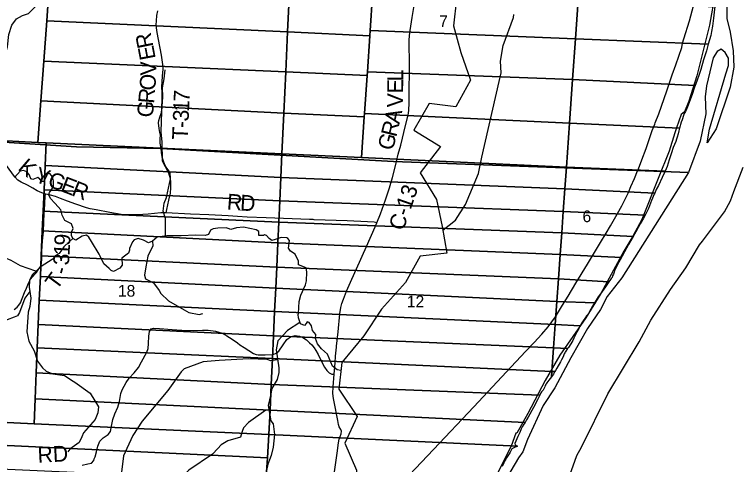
# Model space of a CAD drawing. Extents: x 1878108 to 2183446, y 146837 to 508383.
# Drawn here: x 2065694 to 2079424, y 333510 to 342011 of the extents above; entities that cross this region are included whole.
import ezdxf

# ---------------------------------------------------------------- set-up
doc = ezdxf.new("R2010")
doc.units = 0
for name, color, linetype in [('GM_X_County', 7, 'Continuous'), ('GM_X_County_Road', 7, 'Continuous'), ('GM_X_County_Road_Text', 7, 'Continuous'), ('GM_X_Major_River', 7, 'Continuous'), ('GM_X_Minor_River', 7, 'Continuous'), ('GM_X_Section', 7, 'Continuous'), ('GM_X_Section_Text', 7, 'Continuous'), ('GM_X_State_Route', 7, 'Continuous'), ('GM_X_Township', 7, 'Continuous'), ('GM_X_Township_Road', 7, 'Continuous'), ('GM_X_Township_Road_Text', 7, 'Continuous'), ('GM_X_Township_ROW', 7, 'Continuous')]:
    doc.layers.add(name, color=color, linetype=linetype)

msp = doc.modelspace()

# ---------------------------------------------------------------- linework, layer by layer
at = {"layer": 'GM_X_County'}
msp.add_lwpolyline([(2079167, 342162), (2079167, 341939), (2079230, 341680), (2079284, 341323), (2079296, 341018), (2079226, 340638), (2078961, 339849), (2078793, 339589), (2078837, 339843), (2079145, 340893), (2079199, 341047), (2079196, 341186), (2079133, 341292), (2079059, 341355), (2078982, 341315), (2078908, 341192), (2078782, 340667), (2078756, 340454), (2078766, 340135), (2078658, 339616), (2078442, 339027), (2077178, 337036), (2076904, 336681), (2076778, 336436), (2076530, 336079), (2076215, 335524), (2075913, 334958), (2075692, 334626), (2075396, 333980), (2075310, 333747), (2075223, 333638), (2074725, 332792)], dxfattribs=at)
at = {"layer": 'GM_X_County_Road'}
for points in [[(2072917, 339231), (2072917, 339232), (2072952, 339370), (2072997, 339545), (2073030, 339678), (2073084, 339887), (2073137, 340111), (2073150, 340196), (2073160, 340346), (2073162, 341173), (2073155, 341387), (2073155, 341521), (2073163, 341615), (2073176, 341712), (2073213, 341954), (2073260, 342223)], [(2071344, 338136), (2071270, 338141), (2070451, 338168), (2070092, 338181), (2069908, 338194), (2069735, 338207), (2069367, 338227), (2069022, 338241), (2068564, 338263), (2068462, 338262), (2068223, 338240), (2068019, 338227), (2067848, 338228), (2067713, 338236), (2067498, 338271), (2067239, 338320), (2067127, 338343), (2067052, 338362), (2066856, 338427), (2066694, 338484), (2066564, 338535), (2066469, 338571), (2066376, 338596), (2066287, 338617), (2066211, 338640), (2066124, 338683), (2066040, 338732), (2065938, 338787), (2065817, 338846), (2065755, 338884), (2065696, 338951), (2065544, 339158)], [(2072549, 338077), (2072615, 338245), (2072708, 338509), (2072783, 338734), (2072840, 338934), (2072909, 339200), (2072917, 339231)], [(2072549, 338077), (2072496, 338085), (2072370, 338096), (2071982, 338111), (2071363, 338134), (2071344, 338136)], [(2071786, 335742), (2071812, 336013), (2071847, 336353), (2071868, 336478), (2071885, 336550), (2071914, 336634), (2071972, 336784), (2072071, 337009), (2072161, 337208), (2072349, 337630), (2072515, 338002), (2072549, 338077)], [(2071832, 334220), (2071831, 334221), (2071820, 334263), (2071808, 334343), (2071736, 334692), (2071724, 334759), (2071715, 334852), (2071718, 334979), (2071740, 335216), (2071744, 335282), (2071758, 335427), (2071767, 335553), (2071785, 335725), (2071786, 335742)], [(2071350, 331474), (2071345, 331512), (2071350, 331571), (2071372, 331676), (2071429, 331903), (2071560, 332436), (2071639, 332798), (2071733, 333281), (2071796, 333723), (2071821, 333919), (2071834, 333989), (2071869, 334086), (2071875, 334137), (2071865, 334173), (2071832, 334220)]]:
    msp.add_lwpolyline(points, dxfattribs=at)
at = {"layer": 'GM_X_Major_River'}
for points in [[(2078947, 342421), (2078835, 341813), (2078601, 340856), (2078446, 340373), (2078363, 340170), (2078299, 340124), (2078211, 339869), (2078182, 339777), (2078077, 339432), (2077868, 338910), (2077556, 338139), (2077390, 337822), (2077217, 337541), (2076785, 336742), (2076496, 336280), (2076004, 335575), (2075729, 335097), (2075404, 334470), (2075191, 334100)], [(2075296, 331496), (2075484, 331854), (2075707, 332269), (2075943, 332759), (2076228, 333398), (2076331, 333677), (2076417, 333835), (2076914, 334843), (2077506, 335826), (2077731, 336239), (2078100, 336814), (2078393, 337226), (2078650, 337657), (2078706, 337728), (2079121, 338284), (2079232, 338491), (2079300, 338670), (2079476, 339125)], [(2075191, 334100), (2075174, 334104), (2075085, 333856), (2074799, 333282), (2074749, 333216), (2074675, 333180), (2074543, 333163), (2074483, 333093), (2074420, 332979), (2074432, 332776), (2074397, 332580), (2074377, 332524), (2074320, 332446), (2073987, 331928), (2073653, 331494), (2073595, 331430), (2073255, 330996), (2072978, 330609), (2072842, 330484), (2072645, 330330), (2072511, 330263)]]:
    msp.add_lwpolyline(points, dxfattribs=at)
at = {"layer": 'GM_X_Minor_River'}
for points in [[(2074973, 346438), (2074968, 345898), (2074850, 345354), (2074580, 344852), (2074416, 344331), (2074336, 343822), (2074428, 343322), (2074136, 342812), (2074051, 342305), (2073997, 341798), (2074132, 341294), (2074318, 340771), (2074037, 340268), (2073535, 340330), (2073245, 339826), (2073748, 339518), (2073368, 339018), (2073674, 338514), (2073784, 338005), (2073868, 337505)], [(2064798, 339475), (2064819, 339982), (2064861, 340162), (2065177, 340769), (2065283, 340929), (2065352, 341069), (2065499, 341249), (2065544, 341337), (2065558, 341404), (2065583, 341632), (2065642, 341809), (2065732, 341933), (2065847, 341990), (2065955, 342032), (2066142, 342214)], [(2073795, 337939), (2074033, 338125), (2074222, 338422), (2074469, 339006), (2074533, 339316), (2074859, 340745), (2074897, 340912), (2074886, 341128), (2074937, 341427), (2075131, 341953), (2075134, 342009)], [(2068547, 337828), (2068551, 338160), (2068507, 338299), (2068524, 338446), (2068567, 338554), (2068642, 338905), (2068613, 339011), (2068491, 339243), (2068483, 339602), (2068464, 339797), (2068477, 340180), (2068499, 340457), (2068493, 340624), (2068526, 340798), (2068541, 340965)], [(2066297, 338957), (2066249, 338858), (2066209, 338858), (2066173, 338902), (2066133, 338932), (2066041, 338895), (2065999, 338907), (2065993, 338925), (2065969, 338989), (2065925, 339039), (2065865, 339065), (2065801, 339051), (2065692, 338932)], [(2071868, 335287), (2071797, 335297), (2071705, 335365), (2071612, 335595), (2071502, 335695), (2071423, 335792), (2071389, 335890), (2071393, 335965), (2071332, 336038), (2071310, 336128), (2071268, 336192), (2071228, 336202), (2071208, 336174), (2071178, 336138), (2071100, 336170), (2071066, 336278), (2071061, 336344), (2071065, 336364), (2071074, 336590), (2071107, 336707), (2071196, 336901), (2071216, 336980), (2071225, 337146), (2071209, 337222), (2071065, 337281), (2071064, 337348), (2071004, 337485), (2070914, 337537), (2070875, 337597), (2070893, 337741), (2070860, 337781), (2070846, 337789), (2070738, 337801), (2070623, 337758), (2070563, 337744), (2070511, 337778), (2070461, 337839), (2070423, 337849), (2070401, 337835), (2070317, 337837), (2070314, 337909), (2070266, 337943), (2070026, 337994), (2069891, 337981), (2069785, 337948), (2069767, 337958), (2069755, 337964), (2069697, 337980), (2069541, 337977), (2069451, 337963), (2069402, 337938), (2069362, 337858), (2069302, 337836), (2069116, 337841), (2068845, 337831), (2068575, 337832), (2068390, 337807), (2068301, 337729), (2068230, 337700), (2068144, 337742), (2068132, 337748), (2068030, 337777), (2067956, 337753), (2067927, 337719), (2067869, 337592), (2067867, 337556), (2067852, 337502), (2067720, 337409), (2067729, 337273), (2067683, 337217), (2067564, 337158), (2067524, 337172), (2067484, 337210), (2067385, 337303), (2067313, 337447), (2067297, 337485), (2067148, 337721), (2067101, 337807), (2067055, 337843), (2066971, 337822), (2066854, 337750), (2066798, 337777), (2066774, 337837), (2066773, 337897), (2066803, 337970), (2066770, 338054), (2066644, 338117), (2066592, 338223), (2066567, 338321), (2066465, 338439), (2066455, 338445), (2066371, 338538), (2066342, 338604), (2066354, 338649), (2066429, 338757), (2066431, 338871), (2066409, 338943), (2066362, 339009), (2066312, 338997), (2066297, 338957)], [(2066798, 337777), (2066730, 337717), (2066629, 337623), (2066539, 337499), (2066507, 337485), (2066408, 337381), (2066195, 337251), (2066028, 337094), (2066012, 337064), (2065980, 336995), (2065969, 336857), (2066002, 336654), (2065986, 336497), (2065953, 336385), (2065926, 336016), (2065967, 335841), (2066064, 335654), (2066129, 335461), (2066225, 335338), (2066291, 335271), (2066421, 335223), (2066641, 335193), (2066803, 335086), (2066837, 335066), (2067123, 334854), (2067284, 334600), (2067271, 334486), (2067221, 334358), (2067001, 334106), (2066965, 334031), (2066914, 333923), (2066741, 333797), (2066705, 333749)], [(2068301, 337730), (2068310, 337643), (2068215, 337447), (2068178, 337241), (2068150, 337084), (2068169, 337018), (2068321, 336943), (2068427, 336796), (2068461, 336743), (2068608, 336604), (2068900, 336434), (2068988, 336382), (2069186, 336341), (2069256, 336362)], [(2073868, 337505), (2073366, 337447), (2073086, 336945), (2072636, 336443), (2072301, 335943), (2071885, 335436), (2071827, 334935), (2072177, 334415), (2071941, 333912), (2072160, 333405), (2072170, 332890), (2072192, 332387), (2072308, 331875), (2072176, 331373), (2072448, 330863), (2072296, 330362), (2072429, 330160)], [(2066095, 337164), (2065805, 337261), (2065632, 337363), (2065510, 337411), (2065371, 337414), (2065225, 337394), (2064916, 337279), (2064756, 337230), (2064573, 337134), (2064472, 337028), (2064416, 336999), (2064306, 336951), (2064221, 336863), (2064083, 336779), (2064002, 336772), (2063906, 336786), (2063876, 336796), (2063792, 336857), (2063649, 336918)], [(2065982, 336777), (2065888, 336652), (2065789, 336384), (2065748, 336316), (2065688, 336290), (2065425, 336189), (2065111, 336114), (2065002, 336078), (2064816, 335967), (2064614, 335763), (2064460, 335709)], [(2071092, 336195), (2070856, 336040), (2070674, 335846), (2070642, 335675), (2070690, 335336), (2070692, 335248), (2070663, 335117), (2070562, 334945), (2070532, 334810), (2070489, 334626), (2070542, 334337), (2070584, 334280), (2070611, 334073), (2070588, 333838), (2070549, 333680), (2070486, 333514), (2070431, 333275), (2070415, 333197), (2070257, 332772)], [(2070669, 335488), (2070539, 335470), (2070474, 335494), (2070123, 335505), (2069563, 335471), (2069261, 335449), (2068902, 335315), (2068848, 335262), (2068590, 334906), (2068110, 334325), (2067929, 334054), (2067818, 333814), (2067755, 333675), (2067708, 333316)], [(2070447, 334534), (2070121, 334304), (2070026, 334204), (2069998, 334134), (2069970, 334028), (2069727, 333957), (2069604, 333881), (2069538, 333813), (2069437, 333707), (2068991, 333404), (2068899, 333318)]]:
    msp.add_lwpolyline(points, dxfattribs=at)
at = {"layer": 'GM_X_Section'}
for points in [[(2066524, 344947), (2066467, 344167), (2066413, 343420), (2066357, 342652), (2066302, 341893), (2066247, 341132), (2066193, 340381), (2066137, 339596), (2065174, 339642), (2065497, 344999)], [(2066357, 342652), (2070895, 342452), (2070859, 341682), (2066302, 341893)], [(2070895, 342452), (2072467, 342382), (2072420, 341707), (2072414, 341610), (2070859, 341682)], [(2072467, 342382), (2072471, 342451), (2076356, 342285), (2076304, 341554), (2072420, 341707)], [(2078937, 342154), (2078930, 342111), (2078911, 341941), (2078892, 341791), (2078876, 341693), (2078860, 341617), (2078815, 341450), (2076304, 341554), (2076356, 342285)], [(2070859, 341682), (2070824, 340926), (2066247, 341132), (2066302, 341893)], [(2072414, 341610), (2072367, 340929), (2072362, 340857), (2070824, 340926), (2070859, 341682)], [(2072414, 341610), (2072420, 341707), (2076304, 341554), (2076249, 340781), (2072367, 340929)], [(2076304, 341554), (2078815, 341450), (2078809, 341428), (2078778, 341326), (2078727, 341156), (2078671, 340972), (2078644, 340881), (2078600, 340751), (2078567, 340670), (2076249, 340781)], [(2066247, 341132), (2070824, 340926), (2070788, 340150), (2066193, 340381)], [(2070824, 340926), (2072362, 340857), (2072313, 340143), (2072309, 340077), (2070788, 340150)], [(2072362, 340857), (2072367, 340929), (2076249, 340781), (2076190, 339956), (2072313, 340143)], [(2078567, 340670), (2078555, 340639), (2078510, 340503), (2078456, 340352), (2078437, 340296), (2078409, 340236), (2078381, 340176), (2078361, 340142), (2078348, 340104), (2078320, 340024), (2078302, 339978), (2078288, 339936), (2078282, 339909), (2078272, 339866), (2076190, 339956), (2076249, 340781)], [(2066193, 340381), (2070788, 340150), (2070752, 339378), (2066291, 339589), (2066137, 339596)], [(2070788, 340150), (2072309, 340077), (2072256, 339307), (2070752, 339378)], [(2072309, 340077), (2072313, 340143), (2076190, 339956), (2076131, 339128), (2072256, 339307)], [(2076190, 339956), (2078272, 339866), (2078257, 339811), (2078245, 339759), (2078229, 339697), (2078216, 339659), (2078200, 339615), (2078176, 339557), (2078152, 339501), (2078119, 339397), (2078076, 339268), (2078054, 339200), (2078034, 339140), (2077999, 339050), (2076131, 339128)], [(2065146, 339643), (2065174, 339642), (2066137, 339596), (2066291, 339589), (2066272, 339158), (2066252, 338702), (2066235, 338298), (2066219, 337925), (2066198, 337453), (2066182, 337064), (2066162, 336612), (2066143, 336153), (2066125, 335711), (2066105, 335240), (2066085, 334747), (2066065, 334275), (2064904, 334331), (2065025, 336986)], [(2066291, 339589), (2070752, 339378), (2070731, 338932), (2066272, 339158)], [(2070752, 339378), (2072256, 339307), (2076131, 339128), (2076102, 338721), (2070731, 338932)], [(2070731, 338932), (2070710, 338494), (2066252, 338702), (2066272, 339158)], [(2076131, 339128), (2077999, 339050), (2077941, 338930), (2077872, 338781), (2077832, 338703), (2077803, 338638), (2076102, 338721)], [(2076102, 338721), (2076072, 338292), (2070710, 338494), (2070731, 338932)], [(2077803, 338638), (2077793, 338615), (2077743, 338498), (2077682, 338348), (2077642, 338256), (2077623, 338220), (2076072, 338292), (2076102, 338721)], [(2066252, 338702), (2070710, 338494), (2070692, 338089), (2066235, 338298)], [(2070710, 338494), (2076072, 338292), (2076043, 337886), (2070692, 338089)], [(2070692, 338089), (2070673, 337700), (2066219, 337925), (2066235, 338298)], [(2076072, 338292), (2077623, 338220), (2077591, 338162), (2077527, 338055), (2077442, 337905), (2077391, 337817), (2076043, 337886)], [(2076043, 337886), (2076014, 337475), (2070673, 337700), (2070692, 338089)], [(2066219, 337925), (2070673, 337700), (2070652, 337239), (2066198, 337453)], [(2077391, 337817), (2077307, 337666), (2077265, 337598), (2077186, 337448), (2077172, 337420), (2076014, 337475), (2076043, 337886)], [(2070673, 337700), (2076014, 337475), (2075981, 337018), (2070652, 337239)], [(2070652, 337239), (2070633, 336841), (2066182, 337064), (2066198, 337453)], [(2076014, 337475), (2077172, 337420), (2077125, 337331), (2077087, 337259), (2077061, 337211), (2077041, 337167), (2077032, 337141), (2077020, 337103), (2077006, 337071), (2076994, 337044), (2076978, 337024), (2076964, 337006), (2076935, 336963), (2075981, 337018)], [(2075981, 337018), (2075951, 336592), (2070633, 336841), (2070652, 337239)], [(2066182, 337064), (2070633, 336841), (2070613, 336397), (2066162, 336612)], [(2076935, 336963), (2076869, 336866), (2076777, 336733), (2076734, 336675), (2076692, 336613), (2076662, 336566), (2075951, 336592), (2075981, 337018)], [(2070633, 336841), (2075951, 336592), (2075919, 336153), (2070613, 336397)], [(2070613, 336397), (2070591, 335939), (2066143, 336153), (2066162, 336612)], [(2075951, 336592), (2076662, 336566), (2076627, 336503), (2076593, 336444), (2076561, 336386), (2076547, 336362), (2076535, 336344), (2076513, 336318), (2076478, 336270), (2076446, 336222), (2076424, 336183), (2076392, 336127), (2075919, 336153)], [(2075919, 336153), (2075888, 335711), (2070591, 335939), (2070613, 336397)], [(2066143, 336153), (2070591, 335939), (2070571, 335511), (2066125, 335711)], [(2076392, 336127), (2076365, 336081), (2076329, 336015), (2076291, 335937), (2076271, 335893), (2076250, 335851), (2076212, 335786), (2076170, 335722), (2076155, 335700), (2075888, 335711), (2075919, 336153)], [(2070591, 335939), (2075888, 335711), (2075856, 335268), (2070571, 335511)], [(2070571, 335511), (2070548, 335023), (2066105, 335240), (2066125, 335711)], [(2075888, 335711), (2076155, 335700), (2076121, 335652), (2076109, 335632), (2076101, 335618), (2076091, 335600), (2076075, 335564), (2076061, 335528), (2076041, 335487), (2076019, 335451), (2076017, 335447), (2075952, 335331), (2075922, 335283), (2075912, 335264), (2075856, 335268)], [(2075856, 335268), (2075849, 335166), (2075801, 335100), (2075763, 335054), (2075749, 335034), (2075740, 335020), (2075732, 335002), (2075722, 334978), (2075710, 334950), (2075698, 334928), (2075690, 334916), (2075674, 334897), (2075662, 334883), (2075648, 334861), (2075626, 334822), (2070548, 335023), (2070571, 335511)], [(2066105, 335240), (2070548, 335023), (2070526, 334536), (2066085, 334747)], [(2075856, 335268), (2075912, 335264), (2075885, 335219), (2075849, 335166)], [(2070548, 335023), (2075626, 334822), (2075615, 334795), (2075587, 334731), (2075510, 334589), (2075408, 334406), (2075377, 334350), (2075349, 334304), (2070526, 334536)], [(2070526, 334536), (2070504, 334078), (2066065, 334275), (2066085, 334747)], [(2075349, 334304), (2075329, 334272), (2075297, 334223), (2075277, 334185), (2075248, 334113), (2075232, 334078), (2075210, 334036), (2075156, 333905), (2075162, 333879), (2075204, 333856), (2070504, 334078), (2070526, 334536)], [(2064904, 334331), (2066065, 334275), (2070504, 334078), (2070481, 333638), (2064884, 333899)], [(2070481, 333638), (2070448, 333192), (2064864, 333445), (2064884, 333899)]]:
    msp.add_lwpolyline(points, close=True, dxfattribs=at)
msp.add_lwpolyline([(2070448, 333192), (2070481, 333638), (2070504, 334078), (2075204, 333856), (2075136, 333827), (2075101, 333803), (2075085, 333779), (2075067, 333745), (2075047, 333713), (2075021, 333671), (2074997, 333637), (2074983, 333611), (2074963, 333573), (2074949, 333539), (2074914, 333470)], dxfattribs=at)
at = {"layer": 'GM_X_State_Route'}
for points in [[(2077811, 339962), (2077878, 340132), (2078032, 340572), (2078132, 340872), (2078204, 341063), (2078317, 341390), (2078329, 341470), (2078353, 341553), (2078459, 341892), (2078536, 342174), (2078548, 342217)], [(2073052, 333191), (2073619, 333795), (2074378, 334600), (2074997, 335261), (2075359, 335643), (2075519, 335814), (2075665, 335971), (2075785, 336111), (2075924, 336302), (2076057, 336518), (2076162, 336690), (2076312, 336938), (2076529, 337292), (2076777, 337703), (2076884, 337878), (2076967, 338020), (2077042, 338148), (2077177, 338397), (2077304, 338651), (2077350, 338759), (2077419, 338911), (2077478, 339056), (2077481, 339063), (2077515, 339146), (2077560, 339266), (2077637, 339478), (2077755, 339822), (2077803, 339940), (2077811, 339962)]]:
    msp.add_lwpolyline(points, dxfattribs=at)
at = {"layer": 'GM_X_Township'}
for points in [[(2079167, 342162), (2079167, 341939), (2079230, 341680), (2079284, 341323), (2079296, 341018), (2079226, 340638), (2078961, 339849), (2078793, 339589), (2078837, 339843), (2079145, 340893), (2079199, 341047), (2079196, 341186), (2079133, 341292), (2079059, 341355), (2078982, 341315), (2078908, 341192), (2078782, 340667), (2078756, 340454), (2078766, 340135), (2078658, 339616), (2078442, 339027), (2077459, 339064), (2072864, 339234), (2068461, 339477), (2066868, 339514), (2065095, 339627)], [(2056293, 340053), (2060010, 339864), (2063260, 339698), (2064558, 339669), (2064841, 339641), (2065095, 339627), (2066868, 339514), (2068461, 339477), (2072864, 339234), (2077459, 339064), (2078442, 339027), (2077178, 337036), (2076904, 336681), (2076778, 336436), (2076530, 336079), (2076215, 335524), (2075913, 334958), (2075692, 334626), (2075396, 333980), (2075310, 333747), (2075223, 333638), (2074725, 332792)]]:
    msp.add_lwpolyline(points, dxfattribs=at)
at = {"layer": 'GM_X_Township_Road'}
for points in [[(2068484, 339323), (2068475, 339402), (2068466, 339477), (2068450, 339580), (2068449, 339660), (2068452, 339732), (2068444, 339784), (2068428, 339859), (2068418, 339963), (2068424, 340011), (2068443, 340075), (2068473, 340162), (2068478, 340216), (2068479, 340284), (2068483, 340374), (2068489, 340539), (2068482, 340636), (2068494, 340845), (2068503, 340979), (2068500, 341066), (2068473, 341241), (2068445, 341378), (2068411, 341573), (2068383, 341711), (2068374, 341819), (2068376, 341890), (2068386, 341990), (2068406, 342080)], [(2068564, 338263), (2068573, 338330), (2068615, 338504), (2068644, 338636), (2068653, 338739), (2068652, 338835), (2068646, 338924), (2068637, 339010), (2068618, 339054), (2068562, 339126), (2068535, 339174), (2068508, 339259), (2068484, 339317), (2068484, 339323)], [(2066108, 337139), (2066131, 337170), (2066155, 337204), (2066195, 337266), (2066202, 337313), (2066207, 337396), (2066211, 337541), (2066225, 337733), (2066239, 337903), (2066248, 338103), (2066253, 338247), (2066264, 338427), (2066274, 338591), (2066287, 338617)], [(2067203, 333613), (2067218, 333654), (2067241, 333746), (2067267, 333854), (2067307, 333947), (2067341, 333984), (2067370, 334015), (2067428, 334050), (2067464, 334074), (2067506, 334133), (2067519, 334199), (2067553, 334358), (2067591, 334466), (2067645, 334595), (2067681, 334698), (2067702, 334848), (2067729, 334922), (2067765, 334990), (2067802, 335058), (2067860, 335143), (2067959, 335242), (2068036, 335343), (2068092, 335447), (2068194, 335632), (2068220, 335702), (2068229, 335798), (2068233, 335936), (2068246, 336024), (2068275, 336072), (2068324, 336085), (2068433, 336080), (2068674, 336063), (2068855, 336050), (2069084, 336044), (2069247, 336049), (2069359, 336050), (2069495, 336026), (2069619, 335990), (2069712, 335938), (2069810, 335879), (2069908, 335810), (2069953, 335769), (2070035, 335720), (2070216, 335605), (2070262, 335589), (2070301, 335582), (2070434, 335582), (2070583, 335589), (2070641, 335612), (2070692, 335651), (2070776, 335768), (2070846, 335872), (2070915, 335920), (2070999, 335945), (2071086, 335934), (2071149, 335910), (2071213, 335863), (2071274, 335809), (2071316, 335768), (2071362, 335711), (2071394, 335662), (2071434, 335585), (2071449, 335557)], [(2071449, 335557), (2071558, 335350), (2071598, 335286), (2071642, 335240), (2071694, 335218), (2071740, 335216)], [(2066973, 333499), (2067077, 333520), (2067150, 333536), (2067193, 333586), (2067203, 333613)]]:
    msp.add_lwpolyline(points, dxfattribs=at)
at = {"layer": 'GM_X_Township_ROW'}
msp.add_lwpolyline([(2065685, 336435), (2065742, 336484), (2065778, 336521), (2065808, 336562), (2065839, 336645), (2065885, 336759), (2065921, 336838), (2065960, 336936), (2065997, 337011), (2066084, 337109), (2066108, 337139)], dxfattribs=at)

# ---------------------------------------------------------------- texts
at = {"layer": 'GM_X_County_Road_Text'}
for s, rotation, p in [('L', 89.6241, (2073044, 340746)), ('E', 89.6017, (2073043, 340521)), ('V', 88.8364, (2073038, 340253)), ('A', 77.281, (2072971, 339930)), ('R', 76.1256, (2072911, 339684)), ('G', 76.1245, (2072848, 339428)), ('K', 319.4967, (2065743, 339090)), ('Y', 341.5284, (2066053, 338857)), ('G', 338.9481, (2066300, 338775)), ('E', 338.9419, (2066546, 338680)), ('R', 338.5929, (2066755, 338599)), ('C-13', 70.7132, (2073044, 337910)), ('R', 355.6441, (2069702, 338328)), ('D', 356.6894, (2069953, 338309))]:
    msp.add_text(s, height=300, rotation=rotation, dxfattribs=at).set_placement(p)
at = {"layer": 'GM_X_Section_Text'}
for s, p in [('7', (2073725, 341773)), ('6', (2076436, 338088)), ('18', (2067649, 336680)), ('12', (2073114, 336479))]:
    msp.add_text(s, height=221, rotation=0, dxfattribs=at).set_placement(p)
at = {"layer": 'GM_X_Township_Road_Text'}
for s, rotation, p in [('R', 101.4564, (2068323, 341407)), ('E', 100.7214, (2068366, 341182)), ('V', 90.7622, (2068375, 340862)), ('O', 85.1688, (2068351, 340567)), ('R', 85.131, (2068331, 340321)), ('7', 87.4596, (2069001, 340355)), ('1', 87.6368, (2068994, 340170)), ('G', 85.1311, (2068308, 340058)), ('3', 87.6784, (2068986, 339986)), ('-', 87.6859, (2068981, 339863)), ('T', 87.6893, (2068972, 339638)), ('9', 86.7741, (2066743, 337637)), ('1', 86.6051, (2066732, 337451)), ('3', 87.0208, (2066722, 337267)), ('-', 74.1077, (2066677, 337076)), ('T', 53.4704, (2066491, 336791)), ('RD', 2.9359, (2066136, 333541))]:
    msp.add_text(s, height=300, rotation=rotation, dxfattribs=at).set_placement(p)

doc.saveas('drawing.dxf')
